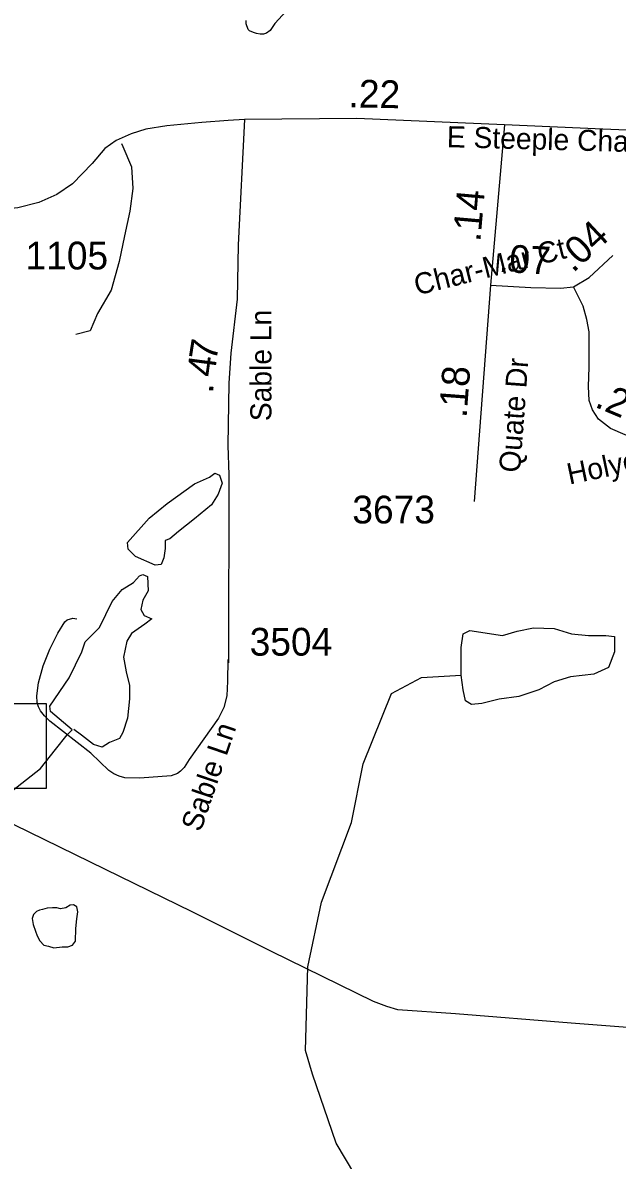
# Model space of a CAD drawing. Extents: x 1662474 to 1856135, y 779280 to 917889.
# Drawn here: x 1761064 to 1763739, y 798611 to 803732 of the extents above; entities that cross this region are included whole.
import ezdxf

# ---------------------------------------------------------------- set-up
doc = ezdxf.new("R2010")
doc.units = 0
for name, color, linetype in [('Exist Hydrographic Misc Water Feature', 7, 'Continuous'), ('Exist Hydrographic Pond Under 1500 Sq Ft', 7, 'Continuous'), ('Exist Road Non-System Type 51', 7, 'Continuous'), ('Exist Road Non-System Type 51 Label', 7, 'Continuous'), ('Exist Road Secondary Mileage Hundredths English Label', 7, 'Continuous'), ('Exist Road Secondary Mileage Tenths English Label', 7, 'Continuous'), ('Exist Road Secondary Structure Standard Bridge Number Label', 7, 'Continuous'), ('Exist Road Secondary Type 51 Attributed', 7, 'Continuous'), ('Exist Road Secondary Type 51 Label', 7, 'Continuous'), ('Exist Road Secondary Type 51 Number Label', 7, 'Continuous'), ('Exist Utilities Electrical Transmission Line', 7, 'Continuous')]:
    doc.layers.add(name, color=color, linetype=linetype)

msp = doc.modelspace()

# ---------------------------------------------------------------- linework, layer by layer
at = {"layer": 'Exist Hydrographic Misc Water Feature'}
for points in [[(1761452.1, 797038.2), (1761628.1, 797211.8), (1761803, 797201.7), (1762030, 797390.7), (1762331, 797555.3), (1762375.1, 797771), (1762653.1, 798152.7), (1762638.2, 798412.2), (1762474.1, 798688), (1762368.1, 798998.7), (1762336.1, 799104.4), (1762347, 799481.6), (1762408.1, 799772.5), (1762544, 800130.8), (1762596.1, 800395.6), (1762724.1, 800711.4), (1762858.2, 800784.1), (1763037.5, 800795.1)], [(1760598.5, 800050.6), (1760636.7, 800060.3), (1760741, 800115.5), (1760805.4, 800159), (1760859.7, 800194.5), (1761018.3, 800275.2), (1761143.1, 800374.2), (1761212, 800459.7), (1761264.5, 800525.2), (1761286.7, 800549.1)]]:
    msp.add_lwpolyline(points, dxfattribs=at)
at = {"layer": 'Exist Hydrographic Pond Under 1500 Sq Ft'}
for points in [[(1762285.9, 803823.7), (1762198.9, 803728.4), (1762176.8, 803696.6), (1762160.6, 803684.7), (1762146.7, 803680.8), (1762132.5, 803681), (1762116.5, 803683.1), (1762102.8, 803687.2), (1762084.7, 803695.3), (1762078.8, 803701.4), (1762068.9, 803727.5), (1762069.1, 803741.5)], [(1761660.5, 801289.8), (1761571, 801328.5), (1761538.2, 801361.3), (1761535.2, 801391.1), (1761633.6, 801501.4), (1761714.2, 801567), (1761836.4, 801656.4), (1761905, 801686.2), (1761928.9, 801704.1), (1761949.8, 801695.2), (1761961.7, 801659.4), (1761943.8, 801608.7), (1761914, 801561), (1761836.4, 801498.4), (1761764.9, 801441.8), (1761726.1, 801409), (1761705.2, 801400.1), (1761705.2, 801364.3), (1761699.3, 801322.6), (1761687.3, 801292.8), (1761660.5, 801289.8)], [(1761286.7, 800549.1), (1761189.3, 800631), (1761186.3, 800654.9), (1761272.8, 800783.1), (1761329.5, 800899.3), (1761344.4, 800944), (1761410, 801009.6), (1761466.6, 801125.8), (1761511.4, 801179.5), (1761562.1, 801212.3), (1761588.9, 801242.1), (1761603.8, 801248), (1761624.7, 801239.1), (1761627.7, 801173.5), (1761603.8, 801131.8), (1761594.9, 801090.1), (1761609.8, 801063.2), (1761645.6, 801048.3), (1761612.8, 801024.5), (1761553.1, 800982.8), (1761532.3, 800947), (1761517.3, 800875.5), (1761529.3, 800809.9), (1761544.2, 800747.3), (1761544.2, 800687.7), (1761535.2, 800601.2), (1761514.4, 800535.7), (1761499.4, 800508.8), (1761454.7, 800491), (1761421.9, 800470.1), (1761382.6, 800482.1), (1761328.9, 800523.9), (1761293.7, 800550.6)], [(1763037.5, 800794.9), (1763037.5, 800918.7), (1763045.3, 800980.7), (1763076.2, 800996.2), (1763223.4, 800972.9), (1763289.3, 800992.3), (1763362.9, 801007.8), (1763455.8, 801003.9), (1763533.3, 800980.7), (1763610.8, 800972.9), (1763688.2, 800972.9), (1763727, 800969.1), (1763727, 800899.4), (1763699.8, 800829.7), (1763634, 800798.7), (1763529.4, 800787.1), (1763455.8, 800763.9), (1763386.1, 800729), (1763297, 800698.1), (1763207.9, 800686.5), (1763130.5, 800667.1), (1763084, 800663.2), (1763056.9, 800678.7), (1763045.3, 800729), (1763037.5, 800794.9)], [(1761241.8, 799571.1), (1761267.4, 799572), (1761288.5, 799579.3), (1761301.3, 799597.6), (1761303.1, 799654.3), (1761307.6, 799697.2), (1761312.2, 799729.2), (1761307.6, 799751.1), (1761293, 799761.2), (1761276.6, 799758.4), (1761258.3, 799746.5), (1761234.5, 799742), (1761217.2, 799747.5), (1761198, 799747.5), (1761174.2, 799745.6), (1761153.2, 799739.2), (1761139.5, 799736.5), (1761125.7, 799730.1), (1761113, 799716.4), (1761106.6, 799699), (1761110.2, 799671.6), (1761121.2, 799642.4), (1761128.5, 799620.5), (1761140.4, 799598.5), (1761158.7, 799579.3), (1761179.7, 799573.9), (1761204.4, 799567.5), (1761241.8, 799571.1)]]:
    msp.add_lwpolyline(points, dxfattribs=at)
at = {"layer": 'Exist Road Non-System Type 51'}
for points in [[(1761508.5, 803188.2), (1761514.4, 803174.6), (1761553.9, 803082.7), (1761559.6, 802985.9), (1761545.5, 802884), (1761521.6, 802772.8), (1761497.2, 802657.1), (1761462.5, 802527.6), (1761400.5, 802422.7), (1761367.9, 802344.4), (1761303.4, 802328.5)], [(1761986.6, 800865.8), (1761985.9, 800767.1), (1761982.2, 800701.2), (1761968.9, 800649.2), (1761944.4, 800601.2), (1761812.6, 800415.2), (1761790, 800378.7), (1761774.1, 800361.6), (1761761, 800352.4), (1761731.8, 800341.4), (1761591.1, 800330.4), (1761523.1, 800332.2), (1761497.8, 800339.4), (1761473.1, 800350.4), (1761451.6, 800365.9), (1761369.9, 800443), (1761185.4, 800588.1), (1761162.1, 800611), (1761143.6, 800634.4), (1761135, 800652.4), (1761129.5, 800671.4), (1761127.4, 800701.2), (1761135.5, 800760), (1761156.5, 800836.9), (1761185.6, 800911.8), (1761222.2, 800983.2), (1761252.9, 801034.4), (1761264.1, 801043.8), (1761289.9, 801050.9), (1761306.6, 801048.8)]]:
    msp.add_lwpolyline(points, dxfattribs=at)
at = {"layer": 'Exist Road Secondary Structure Standard Bridge Number Label'}
msp.add_lwpolyline([(1760525.4, 800667.2), (1761169.5, 800667.2), (1761169.5, 800284.9), (1760525.4, 800284.9)], close=True, dxfattribs=at)
at = {"layer": 'Exist Road Secondary Type 51 Attributed'}
for points in [[(1762061.4, 803295.5), (1761988.6, 803292.4), (1761870.2, 803283.3), (1761712.4, 803268.2), (1761618.4, 803253), (1761551.6, 803231.8), (1761484.8, 803201.4), (1761433.2, 803165), (1761375.6, 803098.3), (1761287.6, 803007.3), (1761217.8, 802958.8), (1761135.8, 802922.4), (1761041.7, 802898.2), (1760947.7, 802889.1), (1760756.9, 802899.1), (1760367.8, 802915.3), (1760086.7, 802931.5), (1759865.1, 802947.7), (1759788.6, 802963)], [(1762061.4, 803295.5), (1762033.2, 802731.4), (1762028.5, 802487.9), (1762000.4, 802244.5), (1761991, 802108.7), (1761986.3, 801827.8), (1761991, 801696.7), (1761990.4, 800850.3)], [(1763232.6, 803272.2), (1762567.3, 803300.2), (1762061.4, 803295.5)], [(1763232.6, 803272.2), (1763168.6, 802549.7)], [(1764762.9, 803221.3), (1764422.9, 803230.4), (1763996.7, 803239.5), (1763674.9, 803253), (1763232.6, 803272.2)], [(1763543.3, 802543.5), (1763613.6, 802585.6), (1763719, 802683.9)], [(1763168.6, 802549.7), (1763095.8, 801576.9)], [(1763168.6, 802549.7), (1763350.2, 802540), (1763483.6, 802536.5), (1763543.3, 802543.5)], [(1764235.3, 801911.7), (1764186.2, 801887.1), (1764101.8, 801859), (1764017.5, 801845), (1763933.2, 801845), (1763845.4, 801852), (1763775.2, 801876.6), (1763708.4, 801904.6), (1763655.7, 801946.8), (1763627.6, 801988.9), (1763613.6, 802031), (1763610.1, 802094.2), (1763613.6, 802181.9), (1763613.6, 802339.9), (1763603.1, 802396.1), (1763585.5, 802455.7), (1763543.3, 802543.5)]]:
    msp.add_lwpolyline(points, dxfattribs=at)
at = {"layer": 'Exist Utilities Electrical Transmission Line'}
msp.add_lwpolyline([(1764038.5, 799189.2), (1763532.2, 799228.4), (1763012.1, 799269.5), (1762752.2, 799288.2), (1762701.9, 799302.1), (1762642, 799325.6), (1762182.8, 799550.9), (1761825.7, 799729.2), (1761436.7, 799919.3), (1761025.6, 800121), (1760598.6, 800330.9), (1760175.5, 800538.4), (1759429.4, 800908.4), (1758936, 801147.9), (1758464.9, 801381.3), (1758094, 801559.5), (1757422.3, 801890), (1756981.1, 802111.6)], dxfattribs=at)

# ---------------------------------------------------------------- texts
at = {"layer": 'Exist Road Non-System Type 51 Label'}
msp.add_text('Sable Ln', height=95, rotation=71.2152, dxfattribs=at).set_placement((1761864.6, 800085.2))
at = {"layer": 'Exist Road Secondary Mileage Hundredths English Label'}
for s, rotation, p in [('.14', 84.9445, (1763123, 802743.3)), ('.04', 43.006, (1763540.5, 802602.9)), ('.07', 356.9356, (1763204.6, 802610.4)), ('.18', 85.7152, (1763061.1, 801950.7)), ('.23', 337.1802, (1763633.7, 802003.9))]:
    msp.add_text(s, height=125, rotation=rotation, dxfattribs=at).set_placement(p)
at = {"layer": 'Exist Road Secondary Mileage Tenths English Label'}
for s, rotation, p in [('.22', 358.9059, (1762529.1, 803351.2)), ('7', 81.0969, (1761934.6, 802204.3)), ('4', 82.4865, (1761926.4, 802133)), ('.', 87.276, (1761921.1, 802061.4))]:
    msp.add_text(s, height=125, rotation=rotation, dxfattribs=at).set_placement(p)
at = {"layer": 'Exist Road Secondary Type 51 Label'}
for s, rotation, p in [('E Steeple Chase Rd', 358.4869, (1762971.7, 803171.7)), ('Char-Mar Ct', 14.044, (1762838.4, 802503.6)), ('Sable Ln', 89.9671, (1762183.1, 801938)), ('Quate Dr', 85.7396, (1763301.8, 801704.3)), ('Holyoke Rd', 11.7716, (1763523.9, 801652.2))]:
    msp.add_text(s, height=95, rotation=rotation, dxfattribs=at).set_placement(p)
at = {"layer": 'Exist Road Secondary Type 51 Number Label'}
for s, p in [('1105', (1761076.3, 802621.1)), ('3673', (1762547.1, 801477.6)), ('3504', (1762085.2, 800882.4))]:
    msp.add_text(s, height=125, dxfattribs=at).set_placement(p)

doc.saveas('drawing.dxf')
